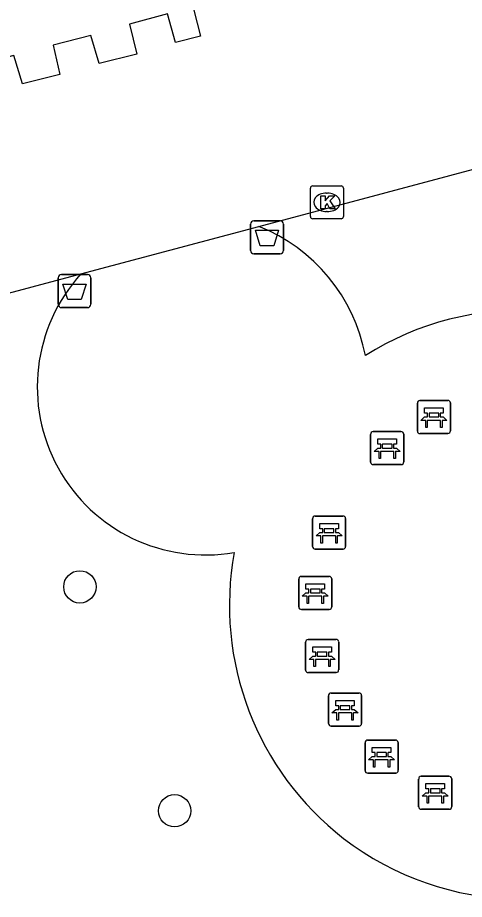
# Model space of a CAD drawing. Extents: x 158461 to 159795, y 387220 to 388672.
# Drawn here: x 159199.99 to 159213.5, y 387488.83 to 387515.5 of the extents above; entities that cross this region are included whole.
import ezdxf

# ---------------------------------------------------------------- set-up
doc = ezdxf.new("R2010")
doc.units = 0
for name, color, linetype in [('IMGEO_Afvalbak', 7, 'Continuous'), ('IMGEO_Bank', 7, 'Continuous'), ('IMGEO_Boom', 7, 'Continuous'), ('IMGEO_Kolk', 7, 'Continuous'), ('IMGEO_Voetpad_open', 7, 'Continuous')]:
    doc.layers.add(name, color=color, linetype=linetype)

msp = doc.modelspace()

# ---------------------------------------------------------------- linework, layer by layer
at = {"layer": 'IMGEO_Afvalbak'}
for p, q in [((159207.034, 387508.456), (159207.034, 387509.256)), ((159207.034, 387509.256), (159207.034, 387508.456)), ((159207.134, 387509.356), (159207.924, 387509.356)), ((159207.924, 387509.356), (159207.134, 387509.356)), ((159208.024, 387509.256), (159208.024, 387508.456)), ((159208.024, 387508.456), (159208.024, 387509.256)), ((159207.924, 387508.356), (159207.134, 387508.356)), ((159207.134, 387508.356), (159207.924, 387508.356)), ((159201.214, 387506.829), (159201.214, 387507.629)), ((159201.214, 387507.629), (159201.214, 387506.829)), ((159201.314, 387507.729), (159202.104, 387507.729)), ((159202.104, 387507.729), (159201.314, 387507.729)), ((159202.204, 387507.629), (159202.204, 387506.829)), ((159202.204, 387506.829), (159202.204, 387507.629)), ((159202.104, 387506.729), (159201.314, 387506.729)), ((159201.314, 387506.729), (159202.104, 387506.729))]:
    msp.add_line(p, q, dxfattribs=at)
for points in [[(159207.177, 387509.07), (159207.881, 387509.07), (159207.732, 387508.6), (159207.326, 387508.6), (159207.177, 387509.07)], [(159201.357, 387507.443), (159202.061, 387507.443), (159201.912, 387506.973), (159201.506, 387506.973), (159201.357, 387507.443)]]:
    msp.add_lwpolyline(points, dxfattribs=at)
for centre, start, end in [((159207.134, 387509.256), 90, 180), ((159207.134, 387509.256), 90, 180), ((159207.924, 387509.256), 0, 90), ((159207.924, 387509.256), 360, 90), ((159207.134, 387508.456), 180, 270), ((159207.134, 387508.456), 180, 270), ((159207.924, 387508.456), 270, 0), ((159207.924, 387508.456), 270, 0), ((159201.314, 387507.629), 90, 180), ((159201.314, 387507.629), 90, 180), ((159202.104, 387507.629), 0, 90), ((159202.104, 387507.629), 360, 90), ((159201.314, 387506.829), 180, 270), ((159201.314, 387506.829), 180, 270), ((159202.104, 387506.829), 270, 0), ((159202.104, 387506.829), 270, 0)]:
    msp.add_arc(centre, 0.1, start, end, dxfattribs=at)
at = {"layer": 'IMGEO_Bank'}
for p, q in [((159212.075, 387502.995), (159212.075, 387503.836)), ((159212.075, 387503.836), (159212.075, 387502.995)), ((159212.15, 387503.92), (159212.991, 387503.92)), ((159212.991, 387503.92), (159212.15, 387503.92)), ((159213.075, 387503.845), (159213.075, 387503.004)), ((159213.075, 387503.004), (159213.075, 387503.845)), ((159212.384, 387503.426), (159212.384, 387503.532)), ((159212.428, 387503.532), (159212.428, 387503.426)), ((159212.716, 387503.538), (159212.434, 387503.538)), ((159212.722, 387503.426), (159212.722, 387503.532)), ((159212.766, 387503.532), (159212.766, 387503.426)), ((159212.772, 387503.318), (159212.379, 387503.318)), ((159212.434, 387503.42), (159212.716, 387503.42)), ((159210.737, 387502.978), (159211.578, 387502.978)), ((159211.578, 387502.978), (159210.737, 387502.978)), ((159210.662, 387502.053), (159210.662, 387502.894)), ((159210.662, 387502.894), (159210.662, 387502.053)), ((159211.662, 387502.903), (159211.662, 387502.062)), ((159211.662, 387502.062), (159211.662, 387502.903)), ((159213, 387502.92), (159212.159, 387502.92)), ((159212.159, 387502.92), (159213, 387502.92)), ((159210.971, 387502.484), (159210.971, 387502.59)), ((159211.015, 387502.59), (159211.015, 387502.484)), ((159211.303, 387502.596), (159211.021, 387502.596)), ((159211.021, 387502.478), (159211.303, 387502.478)), ((159211.309, 387502.484), (159211.309, 387502.59)), ((159211.353, 387502.59), (159211.353, 387502.484)), ((159211.359, 387502.376), (159210.966, 387502.376)), ((159211.587, 387501.978), (159210.746, 387501.978)), ((159210.746, 387501.978), (159211.587, 387501.978)), ((159208.906, 387499.497), (159208.906, 387500.338)), ((159208.906, 387500.338), (159208.906, 387499.497)), ((159208.981, 387500.422), (159209.822, 387500.422)), ((159209.822, 387500.422), (159208.981, 387500.422)), ((159209.906, 387500.347), (159209.906, 387499.506)), ((159209.906, 387499.506), (159209.906, 387500.347)), ((159209.547, 387500.04), (159209.265, 387500.04)), ((159209.603, 387499.82), (159209.21, 387499.82)), ((159209.215, 387499.928), (159209.215, 387500.034)), ((159209.259, 387500.034), (159209.259, 387499.928)), ((159209.265, 387499.922), (159209.547, 387499.922)), ((159209.553, 387499.928), (159209.553, 387500.034)), ((159209.597, 387500.034), (159209.597, 387499.928)), ((159209.831, 387499.422), (159208.99, 387499.422)), ((159208.99, 387499.422), (159209.831, 387499.422)), ((159208.488, 387497.672), (159208.488, 387498.513)), ((159208.488, 387498.513), (159208.488, 387497.672)), ((159208.563, 387498.597), (159209.404, 387498.597)), ((159209.404, 387498.597), (159208.563, 387498.597)), ((159209.488, 387498.522), (159209.488, 387497.681)), ((159209.488, 387497.681), (159209.488, 387498.522)), ((159208.797, 387498.103), (159208.797, 387498.209)), ((159208.841, 387498.209), (159208.841, 387498.103)), ((159209.129, 387498.215), (159208.847, 387498.215)), ((159209.135, 387498.103), (159209.135, 387498.209)), ((159209.179, 387498.209), (159209.179, 387498.103)), ((159209.185, 387497.995), (159208.792, 387497.995)), ((159208.847, 387498.097), (159209.129, 387498.097)), ((159209.413, 387497.597), (159208.572, 387497.597)), ((159208.572, 387497.597), (159209.413, 387497.597)), ((159208.696, 387495.762), (159208.696, 387496.603)), ((159208.696, 387496.603), (159208.696, 387495.762)), ((159208.771, 387496.687), (159209.612, 387496.687)), ((159209.612, 387496.687), (159208.771, 387496.687)), ((159209.696, 387496.612), (159209.696, 387495.771)), ((159209.696, 387495.771), (159209.696, 387496.612)), ((159209.337, 387496.305), (159209.055, 387496.305)), ((159209.393, 387496.085), (159209, 387496.085)), ((159209.005, 387496.193), (159209.005, 387496.299)), ((159209.049, 387496.299), (159209.049, 387496.193)), ((159209.055, 387496.187), (159209.337, 387496.187)), ((159209.343, 387496.193), (159209.343, 387496.299)), ((159209.387, 387496.299), (159209.387, 387496.193)), ((159209.621, 387495.687), (159208.78, 387495.687)), ((159208.78, 387495.687), (159209.621, 387495.687)), ((159209.389, 387494.142), (159209.389, 387494.983)), ((159209.389, 387494.983), (159209.389, 387494.142)), ((159209.464, 387495.067), (159210.305, 387495.067)), ((159210.305, 387495.067), (159209.464, 387495.067)), ((159210.389, 387494.992), (159210.389, 387494.151)), ((159210.389, 387494.151), (159210.389, 387494.992)), ((159210.086, 387494.465), (159209.693, 387494.465)), ((159209.698, 387494.573), (159209.698, 387494.679)), ((159209.742, 387494.679), (159209.742, 387494.573)), ((159210.03, 387494.685), (159209.748, 387494.685)), ((159209.748, 387494.567), (159210.03, 387494.567)), ((159210.036, 387494.573), (159210.036, 387494.679)), ((159210.08, 387494.679), (159210.08, 387494.573)), ((159210.314, 387494.067), (159209.473, 387494.067)), ((159209.473, 387494.067), (159210.314, 387494.067)), ((159210.569, 387493.646), (159211.41, 387493.646)), ((159211.41, 387493.646), (159210.569, 387493.646)), ((159210.494, 387492.721), (159210.494, 387493.562)), ((159210.494, 387493.562), (159210.494, 387492.721)), ((159211.494, 387493.571), (159211.494, 387492.73)), ((159211.494, 387492.73), (159211.494, 387493.571)), ((159210.803, 387493.152), (159210.803, 387493.258)), ((159210.847, 387493.258), (159210.847, 387493.152)), ((159211.135, 387493.264), (159210.853, 387493.264)), ((159210.853, 387493.146), (159211.135, 387493.146)), ((159211.141, 387493.152), (159211.141, 387493.258)), ((159211.185, 387493.258), (159211.185, 387493.152)), ((159211.191, 387493.044), (159210.798, 387493.044)), ((159211.419, 387492.646), (159210.578, 387492.646)), ((159210.578, 387492.646), (159211.419, 387492.646)), ((159212.114, 387491.626), (159212.114, 387492.467)), ((159212.114, 387492.467), (159212.114, 387491.626)), ((159212.189, 387492.551), (159213.03, 387492.551)), ((159213.03, 387492.551), (159212.189, 387492.551)), ((159213.114, 387492.476), (159213.114, 387491.635)), ((159213.114, 387491.635), (159213.114, 387492.476)), ((159212.423, 387492.057), (159212.423, 387492.163)), ((159212.467, 387492.163), (159212.467, 387492.057)), ((159212.755, 387492.169), (159212.473, 387492.169)), ((159212.473, 387492.051), (159212.755, 387492.051)), ((159212.761, 387492.057), (159212.761, 387492.163)), ((159212.805, 387492.163), (159212.805, 387492.057)), ((159212.811, 387491.949), (159212.418, 387491.949)), ((159213.039, 387491.551), (159212.198, 387491.551)), ((159212.198, 387491.551), (159213.039, 387491.551))]:
    msp.add_line(p, q, dxfattribs=at)
for points in [[(159212.378, 387503.538), (159212.292, 387503.538), (159212.292, 387503.699), (159212.855, 387503.699), (159212.855, 387503.538), (159212.772, 387503.538)], [(159212.322, 387503.318), (159212.18, 387503.318), (159212.292, 387503.42), (159212.378, 387503.42)], [(159212.372, 387503.311), (159212.372, 387503.104), (159212.329, 387503.104), (159212.329, 387503.311)], [(159212.772, 387503.42), (159212.855, 387503.42), (159212.967, 387503.318), (159212.828, 387503.318)], [(159212.822, 387503.311), (159212.822, 387503.104), (159212.778, 387503.104), (159212.778, 387503.311)], [(159210.965, 387502.596), (159210.879, 387502.596), (159210.879, 387502.757), (159211.442, 387502.757), (159211.442, 387502.596), (159211.359, 387502.596)], [(159210.909, 387502.376), (159210.767, 387502.376), (159210.879, 387502.478), (159210.965, 387502.478)], [(159211.359, 387502.478), (159211.442, 387502.478), (159211.554, 387502.376), (159211.415, 387502.376)], [(159210.959, 387502.369), (159210.959, 387502.162), (159210.916, 387502.162), (159210.916, 387502.369)], [(159211.409, 387502.369), (159211.409, 387502.162), (159211.365, 387502.162), (159211.365, 387502.369)], [(159209.209, 387500.04), (159209.123, 387500.04), (159209.123, 387500.201), (159209.686, 387500.201), (159209.686, 387500.04), (159209.603, 387500.04)], [(159209.153, 387499.82), (159209.011, 387499.82), (159209.123, 387499.922), (159209.209, 387499.922)], [(159209.203, 387499.813), (159209.203, 387499.606), (159209.16, 387499.606), (159209.16, 387499.813)], [(159209.603, 387499.922), (159209.686, 387499.922), (159209.798, 387499.82), (159209.659, 387499.82)], [(159209.653, 387499.813), (159209.653, 387499.606), (159209.609, 387499.606), (159209.609, 387499.813)], [(159208.791, 387498.215), (159208.705, 387498.215), (159208.705, 387498.376), (159209.268, 387498.376), (159209.268, 387498.215), (159209.185, 387498.215)], [(159208.735, 387497.995), (159208.593, 387497.995), (159208.705, 387498.097), (159208.791, 387498.097)], [(159208.785, 387497.988), (159208.785, 387497.781), (159208.742, 387497.781), (159208.742, 387497.988)], [(159209.185, 387498.097), (159209.268, 387498.097), (159209.38, 387497.995), (159209.241, 387497.995)], [(159209.235, 387497.988), (159209.235, 387497.781), (159209.191, 387497.781), (159209.191, 387497.988)], [(159208.999, 387496.305), (159208.913, 387496.305), (159208.913, 387496.466), (159209.476, 387496.466), (159209.476, 387496.305), (159209.393, 387496.305)], [(159208.943, 387496.085), (159208.801, 387496.085), (159208.913, 387496.187), (159208.999, 387496.187)], [(159208.993, 387496.078), (159208.993, 387495.871), (159208.95, 387495.871), (159208.95, 387496.078)], [(159209.393, 387496.187), (159209.476, 387496.187), (159209.588, 387496.085), (159209.449, 387496.085)], [(159209.443, 387496.078), (159209.443, 387495.871), (159209.399, 387495.871), (159209.399, 387496.078)], [(159209.692, 387494.685), (159209.606, 387494.685), (159209.606, 387494.846), (159210.169, 387494.846), (159210.169, 387494.685), (159210.086, 387494.685)], [(159209.636, 387494.465), (159209.494, 387494.465), (159209.606, 387494.567), (159209.692, 387494.567)], [(159209.686, 387494.458), (159209.686, 387494.251), (159209.643, 387494.251), (159209.643, 387494.458)], [(159210.086, 387494.567), (159210.169, 387494.567), (159210.281, 387494.465), (159210.142, 387494.465)], [(159210.136, 387494.458), (159210.136, 387494.251), (159210.092, 387494.251), (159210.092, 387494.458)], [(159210.797, 387493.264), (159210.711, 387493.264), (159210.711, 387493.425), (159211.274, 387493.425), (159211.274, 387493.264), (159211.191, 387493.264)], [(159210.741, 387493.044), (159210.599, 387493.044), (159210.711, 387493.146), (159210.797, 387493.146)], [(159211.191, 387493.146), (159211.274, 387493.146), (159211.386, 387493.044), (159211.247, 387493.044)], [(159210.791, 387493.037), (159210.791, 387492.83), (159210.748, 387492.83), (159210.748, 387493.037)], [(159211.241, 387493.037), (159211.241, 387492.83), (159211.197, 387492.83), (159211.197, 387493.037)], [(159212.417, 387492.169), (159212.331, 387492.169), (159212.331, 387492.33), (159212.894, 387492.33), (159212.894, 387492.169), (159212.811, 387492.169)], [(159212.361, 387491.949), (159212.219, 387491.949), (159212.331, 387492.051), (159212.417, 387492.051)], [(159212.811, 387492.051), (159212.894, 387492.051), (159213.006, 387491.949), (159212.867, 387491.949)], [(159212.411, 387491.942), (159212.411, 387491.735), (159212.368, 387491.735), (159212.368, 387491.942)], [(159212.861, 387491.942), (159212.861, 387491.735), (159212.817, 387491.735), (159212.817, 387491.942)]]:
    msp.add_lwpolyline(points, dxfattribs=at)
for centre, radius, start, end in [((159212.153, 387503.842), 0.0779, 92.4484, 184.2845), ((159212.153, 387503.842), 0.0779, 92.4484, 184.2845), ((159212.997, 387503.842), 0.0779, 2.4484, 94.2845), ((159212.997, 387503.842), 0.0779, 2.4484, 94.2845), ((159212.377, 387503.531), 0.00671, 2.8957, 87.1043), ((159212.434, 387503.531), 0.00671, 92.8957, 177.1043), ((159212.716, 387503.531), 0.00671, 2.8957, 87.1043), ((159212.773, 387503.531), 0.00671, 92.8957, 177.1043), ((159212.322, 387503.311), 0.00671, 2.8957, 87.1043), ((159212.379, 387503.311), 0.00671, 92.8957, 177.1043), ((159212.377, 387503.427), 0.00671, 272.8957, 357.1043), ((159212.434, 387503.427), 0.00671, 182.8957, 267.1043), ((159212.716, 387503.427), 0.00671, 272.8957, 357.1043), ((159212.773, 387503.427), 0.00671, 182.8957, 267.1043), ((159212.771, 387503.311), 0.00671, 2.8957, 87.1043), ((159212.828, 387503.311), 0.00671, 92.8957, 177.1043), ((159210.74, 387502.9), 0.0779, 92.4484, 184.2845), ((159210.74, 387502.9), 0.0779, 92.4484, 184.2845), ((159211.584, 387502.9), 0.0779, 2.4484, 94.2845), ((159211.584, 387502.9), 0.0779, 2.4484, 94.2845), ((159212.153, 387502.998), 0.0779, 182.4484, 274.2845), ((159212.153, 387502.998), 0.0779, 182.4484, 274.2845), ((159212.997, 387502.998), 0.0779, 272.4484, 4.2845), ((159212.997, 387502.998), 0.0779, 272.4484, 4.2845), ((159210.964, 387502.589), 0.00671, 2.8957, 87.1043), ((159210.964, 387502.485), 0.00671, 272.8957, 357.1043), ((159211.021, 387502.589), 0.00671, 92.8957, 177.1043), ((159211.021, 387502.485), 0.00671, 182.8957, 267.1043), ((159211.303, 387502.589), 0.00671, 2.8957, 87.1043), ((159211.303, 387502.485), 0.00671, 272.8957, 357.1043), ((159211.36, 387502.589), 0.00671, 92.8957, 177.1043), ((159211.36, 387502.485), 0.00671, 182.8957, 267.1043), ((159210.909, 387502.369), 0.00671, 2.8957, 87.1043), ((159210.966, 387502.369), 0.00671, 92.8957, 177.1043), ((159211.358, 387502.369), 0.00671, 2.8957, 87.1043), ((159211.415, 387502.369), 0.00671, 92.8957, 177.1043), ((159210.74, 387502.056), 0.0779, 182.4484, 274.2845), ((159210.74, 387502.056), 0.0779, 182.4484, 274.2845), ((159211.584, 387502.056), 0.0779, 272.4484, 4.2845), ((159211.584, 387502.056), 0.0779, 272.4484, 4.2845), ((159208.984, 387500.344), 0.0779, 92.4484, 184.2845), ((159208.984, 387500.344), 0.0779, 92.4484, 184.2845), ((159209.828, 387500.344), 0.0779, 2.4484, 94.2845), ((159209.828, 387500.344), 0.0779, 2.4484, 94.2845), ((159209.208, 387500.033), 0.00671, 2.8957, 87.1043), ((159209.265, 387500.033), 0.00671, 92.8957, 177.1043), ((159209.547, 387500.033), 0.00671, 2.8957, 87.1043), ((159209.604, 387500.033), 0.00671, 92.8957, 177.1043), ((159209.153, 387499.813), 0.00671, 2.8957, 87.1043), ((159209.21, 387499.813), 0.00671, 92.8957, 177.1043), ((159209.208, 387499.929), 0.00671, 272.8957, 357.1043), ((159209.265, 387499.929), 0.00671, 182.8957, 267.1043), ((159209.547, 387499.929), 0.00671, 272.8957, 357.1043), ((159209.604, 387499.929), 0.00671, 182.8957, 267.1043), ((159209.602, 387499.813), 0.00671, 2.8957, 87.1043), ((159209.659, 387499.813), 0.00671, 92.8957, 177.1043), ((159209.828, 387499.5), 0.0779, 272.4484, 4.2845), ((159209.828, 387499.5), 0.0779, 272.4484, 4.2845), ((159208.984, 387499.5), 0.0779, 182.4484, 274.2845), ((159208.984, 387499.5), 0.0779, 182.4484, 274.2845), ((159208.566, 387498.519), 0.0779, 92.4484, 184.2845), ((159208.566, 387498.519), 0.0779, 92.4484, 184.2845), ((159209.41, 387498.519), 0.0779, 2.4484, 94.2845), ((159209.41, 387498.519), 0.0779, 2.4484, 94.2845), ((159208.79, 387498.208), 0.00671, 2.8957, 87.1043), ((159208.847, 387498.208), 0.00671, 92.8957, 177.1043), ((159209.129, 387498.208), 0.00671, 2.8957, 87.1043), ((159209.186, 387498.208), 0.00671, 92.8957, 177.1043), ((159208.735, 387497.988), 0.00671, 2.8957, 87.1043), ((159208.792, 387497.988), 0.00671, 92.8957, 177.1043), ((159208.79, 387498.104), 0.00671, 272.8957, 357.1043), ((159208.847, 387498.104), 0.00671, 182.8957, 267.1043), ((159209.129, 387498.104), 0.00671, 272.8957, 357.1043), ((159209.186, 387498.104), 0.00671, 182.8957, 267.1043), ((159209.184, 387497.988), 0.00671, 2.8957, 87.1043), ((159209.241, 387497.988), 0.00671, 92.8957, 177.1043), ((159208.566, 387497.675), 0.0779, 182.4484, 274.2845), ((159208.566, 387497.675), 0.0779, 182.4484, 274.2845), ((159209.41, 387497.675), 0.0779, 272.4484, 4.2845), ((159209.41, 387497.675), 0.0779, 272.4484, 4.2845), ((159208.774, 387496.609), 0.0779, 92.4484, 184.2845), ((159208.774, 387496.609), 0.0779, 92.4484, 184.2845), ((159209.618, 387496.609), 0.0779, 2.4484, 94.2845), ((159209.618, 387496.609), 0.0779, 2.4484, 94.2845), ((159208.998, 387496.298), 0.00671, 2.8957, 87.1043), ((159209.055, 387496.298), 0.00671, 92.8957, 177.1043), ((159209.337, 387496.298), 0.00671, 2.8957, 87.1043), ((159209.394, 387496.298), 0.00671, 92.8957, 177.1043), ((159208.943, 387496.078), 0.00671, 2.8957, 87.1043), ((159209, 387496.078), 0.00671, 92.8957, 177.1043), ((159208.998, 387496.194), 0.00671, 272.8957, 357.1043), ((159209.055, 387496.194), 0.00671, 182.8957, 267.1043), ((159209.337, 387496.194), 0.00671, 272.8957, 357.1043), ((159209.394, 387496.194), 0.00671, 182.8957, 267.1043), ((159209.392, 387496.078), 0.00671, 2.8957, 87.1043), ((159209.449, 387496.078), 0.00671, 92.8957, 177.1043), ((159209.618, 387495.765), 0.0779, 272.4484, 4.2845), ((159209.618, 387495.765), 0.0779, 272.4484, 4.2845), ((159208.774, 387495.765), 0.0779, 182.4484, 274.2845), ((159208.774, 387495.765), 0.0779, 182.4484, 274.2845), ((159209.467, 387494.989), 0.0779, 92.4484, 184.2845), ((159209.467, 387494.989), 0.0779, 92.4484, 184.2845), ((159210.311, 387494.989), 0.0779, 2.4484, 94.2845), ((159210.311, 387494.989), 0.0779, 2.4484, 94.2845), ((159209.636, 387494.458), 0.00671, 2.8957, 87.1043), ((159209.693, 387494.458), 0.00671, 92.8957, 177.1043), ((159209.691, 387494.678), 0.00671, 2.8957, 87.1043), ((159209.691, 387494.574), 0.00671, 272.8957, 357.1043), ((159209.748, 387494.678), 0.00671, 92.8957, 177.1043), ((159209.748, 387494.574), 0.00671, 182.8957, 267.1043), ((159210.03, 387494.678), 0.00671, 2.8957, 87.1043), ((159210.03, 387494.574), 0.00671, 272.8957, 357.1043), ((159210.087, 387494.678), 0.00671, 92.8957, 177.1043), ((159210.087, 387494.574), 0.00671, 182.8957, 267.1043), ((159210.085, 387494.458), 0.00671, 2.8957, 87.1043), ((159210.142, 387494.458), 0.00671, 92.8957, 177.1043), ((159209.467, 387494.145), 0.0779, 182.4484, 274.2845), ((159209.467, 387494.145), 0.0779, 182.4484, 274.2845), ((159210.311, 387494.145), 0.0779, 272.4484, 4.2845), ((159210.311, 387494.145), 0.0779, 272.4484, 4.2845), ((159210.572, 387493.568), 0.0779, 92.4484, 184.2845), ((159210.572, 387493.568), 0.0779, 92.4484, 184.2845), ((159211.416, 387493.568), 0.0779, 2.4484, 94.2845), ((159211.416, 387493.568), 0.0779, 2.4484, 94.2845), ((159210.796, 387493.257), 0.00671, 2.8957, 87.1043), ((159210.796, 387493.153), 0.00671, 272.8957, 357.1043), ((159210.853, 387493.257), 0.00671, 92.8957, 177.1043), ((159210.853, 387493.153), 0.00671, 182.8957, 267.1043), ((159211.135, 387493.257), 0.00671, 2.8957, 87.1043), ((159211.135, 387493.153), 0.00671, 272.8957, 357.1043), ((159211.192, 387493.257), 0.00671, 92.8957, 177.1043), ((159211.192, 387493.153), 0.00671, 182.8957, 267.1043), ((159210.741, 387493.037), 0.00671, 2.8957, 87.1043), ((159210.798, 387493.037), 0.00671, 92.8957, 177.1043), ((159211.19, 387493.037), 0.00671, 2.8957, 87.1043), ((159211.247, 387493.037), 0.00671, 92.8957, 177.1043), ((159210.572, 387492.724), 0.0779, 182.4484, 274.2845), ((159210.572, 387492.724), 0.0779, 182.4484, 274.2845), ((159211.416, 387492.724), 0.0779, 272.4484, 4.2845), ((159211.416, 387492.724), 0.0779, 272.4484, 4.2845), ((159212.192, 387492.473), 0.0779, 92.4484, 184.2845), ((159212.192, 387492.473), 0.0779, 92.4484, 184.2845), ((159213.036, 387492.473), 0.0779, 2.4484, 94.2845), ((159213.036, 387492.473), 0.0779, 2.4484, 94.2845), ((159212.416, 387492.162), 0.00671, 2.8957, 87.1043), ((159212.416, 387492.058), 0.00671, 272.8957, 357.1043), ((159212.473, 387492.162), 0.00671, 92.8957, 177.1043), ((159212.473, 387492.058), 0.00671, 182.8957, 267.1043), ((159212.755, 387492.162), 0.00671, 2.8957, 87.1043), ((159212.755, 387492.058), 0.00671, 272.8957, 357.1043), ((159212.812, 387492.162), 0.00671, 92.8957, 177.1043), ((159212.812, 387492.058), 0.00671, 182.8957, 267.1043), ((159212.361, 387491.942), 0.00671, 2.8957, 87.1043), ((159212.418, 387491.942), 0.00671, 92.8957, 177.1043), ((159212.81, 387491.942), 0.00671, 2.8957, 87.1043), ((159212.867, 387491.942), 0.00671, 92.8957, 177.1043), ((159212.192, 387491.629), 0.0779, 182.4484, 274.2845), ((159212.192, 387491.629), 0.0779, 182.4484, 274.2845), ((159213.036, 387491.629), 0.0779, 272.4484, 4.2845), ((159213.036, 387491.629), 0.0779, 272.4484, 4.2845)]:
    msp.add_arc(centre, radius, start, end, dxfattribs=at)
at = {"layer": 'IMGEO_Boom'}
for centre in [(159201.873, 387498.281), (159204.736, 387491.506)]:
    msp.add_circle(centre, 0.489, dxfattribs=at)
at = {"layer": 'IMGEO_Kolk'}
for p, q in [((159208.84, 387509.488), (159208.84, 387510.34)), ((159208.915, 387510.414), (159209.767, 387510.414)), ((159209.328, 387510.194), (159209.353, 387510.194)), ((159209.841, 387510.34), (159209.841, 387509.488)), ((159209.767, 387509.414), (159208.915, 387509.414)), ((159209.351, 387509.634), (159209.326, 387509.634))]:
    msp.add_line(p, q, dxfattribs=at)
for points in [[(159208.84, 387509.488), (159208.84, 387510.34)], [(159208.915, 387510.414), (159209.767, 387510.414)], [(159209.841, 387510.34), (159209.841, 387509.488)], [(159209.161, 387510.114), (159209.284, 387510.114), (159209.284, 387509.963), (159209.414, 387510.114), (159209.578, 387510.114), (159209.432, 387509.963), (159209.585, 387509.714), (159209.433, 387509.714), (159209.348, 387509.878), (159209.284, 387509.811), (159209.284, 387509.714), (159209.161, 387509.714), (159209.161, 387510.114)], [(159209.767, 387509.414), (159208.915, 387509.414)]]:
    msp.add_lwpolyline(points, dxfattribs=at)
for centre, start, end in [((159208.917, 387510.338), 91.552, 178.448), ((159208.917, 387510.338), 91.552, 178.448), ((159209.765, 387510.338), 1.552, 88.448), ((159209.765, 387510.338), 1.552, 88.448), ((159208.917, 387509.49), 181.552, 268.448), ((159208.917, 387509.49), 181.552, 268.448), ((159209.765, 387509.49), 271.552, 358.448), ((159209.765, 387509.49), 271.552, 358.448)]:
    msp.add_arc(centre, 0.0765, start, end, dxfattribs=at)
for centre, major_axis, ratio, start_param, end_param in [((159209.327, 387509.914), (-0.387, 0.002), 0.722429, 4.712389, 7.853982), ((159209.352, 387509.914), (-0.39, 0.002), 0.717154, 1.570796, 4.712389)]:
    msp.add_ellipse(centre, major_axis=major_axis, ratio=ratio, start_param=start_param, end_param=end_param, dxfattribs=at)
at = {"layer": 'IMGEO_Voetpad_open'}
for points in [[(159204.328, 387519.587), (159205.52, 387514.944), (159204.766, 387514.753), (159204.521, 387515.616), (159203.376, 387515.303), (159203.595, 387514.396), (159202.451, 387514.112), (159202.206, 387514.966), (159201.063, 387514.665), (159201.268, 387513.78), (159200.14, 387513.5), (159199.878, 387514.36), (159198.722, 387514.054), (159198.962, 387513.167), (159197.815, 387512.865), (159197.576, 387513.726)], [(159207.284, 387509.186), (159230.379, 387515.356)], [(159201.904, 387507.749), (159207.284, 387509.186)], [(159189.819, 387504.521), (159201.904, 387507.749)]]:
    msp.add_lwpolyline(points, dxfattribs=at)
for centre, radius, start, end in [((159205.327, 387504.294), 5.269, 10.7848, 68.2002), ((159205.668, 387504.331), 5.084, 137.7537, 279.8799), ((159215.273, 387497.715), 8.943, 51.8583, 122.2359), ((159215.31, 387497.713), 8.916, 169.6029, 232.1683), ((159215.28, 387497.763), 8.937, 232.5167, 304.7419)]:
    msp.add_arc(centre, radius, start, end, dxfattribs=at)

doc.saveas('drawing.dxf')
